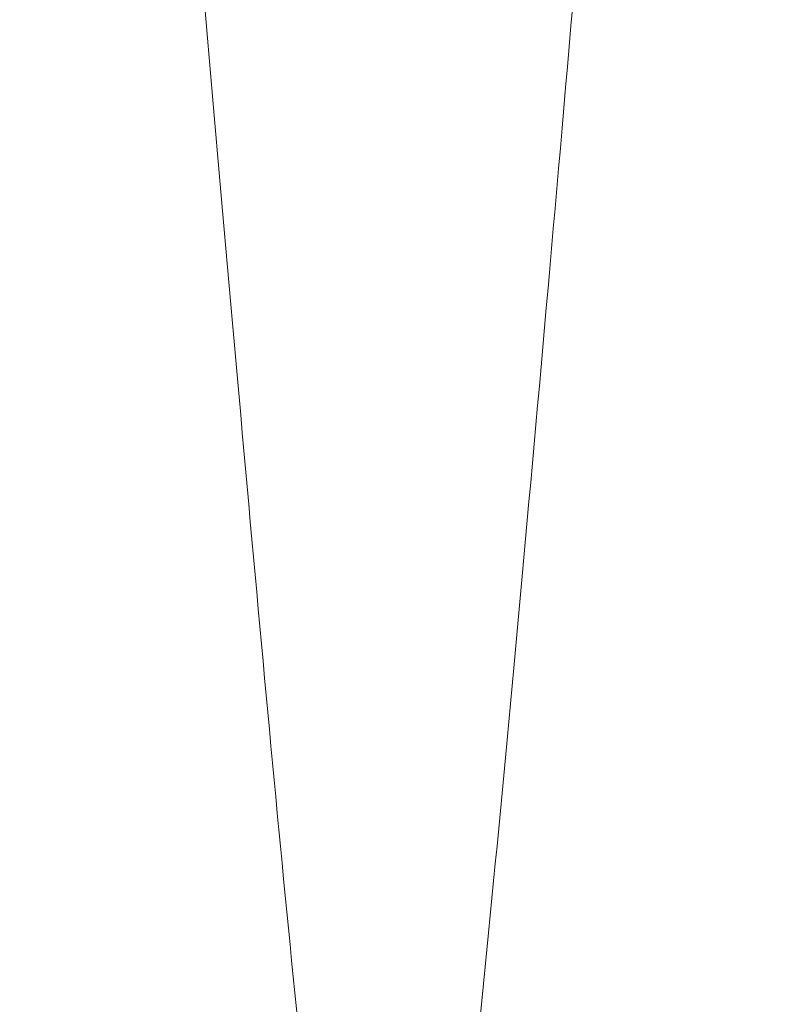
# Model space of a CAD drawing. Header units: inches. Extents: x 1 to 109, y 1 to 85.
# Tile 404 of 656: x 88.35328 to 88.35704, y 24.36478 to 24.36966. Entities that reach past the tile are written whole.
import ezdxf

# ---------------------------------------------------------------- set-up
doc = ezdxf.new("R2010")
doc.units = ezdxf.units.IN
doc.header["$MEASUREMENT"] = 0

msp = doc.modelspace()

# ---------------------------------------------------------------- linework, layer by layer
at = {"color": 7, "linetype": 'Continuous', "lineweight": 15, "ltscale": 5}
for points, knots in [([(88.3599882, 24.4341884), (88.3598986, 24.4323244), (88.3597181, 24.4285655), (88.3594325, 24.4229141), (88.3591353, 24.4172427), (88.3588274, 24.4115979), (88.3585113, 24.4060278), (88.3581957, 24.4006851), (88.3578832, 24.3956052), (88.3575763, 24.3908153), (88.3572713, 24.3862509), (88.3569703, 24.3819437), (88.3566697, 24.377841), (88.3563719, 24.3739864), (88.3560798, 24.3704217), (88.3557999, 24.3672328), (88.3555345, 24.3643985), (88.3552568, 24.3619036), (88.354972, 24.3597911), (88.3546818, 24.3580627), (88.3543886, 24.3567185), (88.3540888, 24.355744), (88.3537844, 24.3551535), (88.3534716, 24.3549517), (88.3531526, 24.35517), (88.3528301, 24.3558337), (88.3525131, 24.3569277), (88.3522039, 24.358434), (88.3519049, 24.3603286), (88.3516233, 24.3625404), (88.3513601, 24.3650231), (88.3511087, 24.3677586), (88.3508429, 24.3708143), (88.3505666, 24.3742055), (88.3502741, 24.3779971), (88.3499671, 24.3821928), (88.3496474, 24.386787), (88.3493235, 24.3916663), (88.348998, 24.3967923), (88.3486736, 24.4021218), (88.3483592, 24.4075054), (88.3480569, 24.4128874), (88.3477684, 24.4182184), (88.3474897, 24.4235658), (88.3472217, 24.4288909), (88.3470517, 24.4324318), (88.3469673, 24.4341884)], [0, 0, 0, 0, 0.0224789, 0.0453313, 0.0685062, 0.0919475, 0.1155952, 0.1393856, 0.1618887, 0.1844038, 0.2068744, 0.2292447, 0.2514602, 0.2747945, 0.2978377, 0.320536, 0.3429176, 0.3655625, 0.3885596, 0.4105181, 0.432694, 0.4550359, 0.4774899, 0.5000003, 0.523873, 0.5476785, 0.5713505, 0.5948251, 0.6180416, 0.6409433, 0.662202, 0.6833271, 0.7047784, 0.7265313, 0.74854, 0.7721069, 0.7958441, 0.8196866, 0.8435676, 0.8674198, 0.891176, 0.9134288, 0.9354857, 0.9572967, 0.9788157, 1, 1, 1, 1]), ([(88.3632434, 24.4341884), (88.3631538, 24.4323244), (88.3629733, 24.4285655), (88.3626877, 24.4229141), (88.3623905, 24.4172427), (88.3620826, 24.4115979), (88.3617666, 24.4060278), (88.3614509, 24.4006851), (88.3611384, 24.3956052), (88.3608315, 24.3908153), (88.3605265, 24.3862509), (88.3602255, 24.3819437), (88.3599249, 24.377841), (88.3596271, 24.3739864), (88.359335, 24.3704217), (88.3590551, 24.3672328), (88.3587897, 24.3643985), (88.358512, 24.3619036), (88.3582272, 24.3597911), (88.357937, 24.3580627), (88.3576438, 24.3567185), (88.357344, 24.355744), (88.3570396, 24.3551535), (88.3567268, 24.3549517), (88.3564078, 24.35517), (88.3560853, 24.3558337), (88.3557683, 24.3569277), (88.3554591, 24.358434), (88.3551601, 24.3603286), (88.3548785, 24.3625404), (88.3546153, 24.3650231), (88.3543639, 24.3677586), (88.3540981, 24.3708143), (88.3538218, 24.3742055), (88.3535293, 24.3779971), (88.3532223, 24.3821928), (88.3529026, 24.386787), (88.3525787, 24.3916663), (88.3522532, 24.3967923), (88.3519288, 24.4021218), (88.3516144, 24.4075054), (88.3513121, 24.4128874), (88.3510236, 24.4182184), (88.350745, 24.4235658), (88.3504769, 24.4288909), (88.3503069, 24.4324318), (88.3502226, 24.4341884)], [0, 0, 0, 0, 0.022479, 0.045331, 0.068506, 0.091948, 0.115595, 0.139386, 0.161889, 0.184404, 0.206874, 0.229245, 0.25146, 0.274794, 0.297838, 0.320536, 0.342918, 0.365562, 0.38856, 0.410518, 0.432694, 0.455036, 0.47749, 0.5, 0.523873, 0.547679, 0.571351, 0.594825, 0.618042, 0.640943, 0.662202, 0.683327, 0.704778, 0.726531, 0.74854, 0.772107, 0.795844, 0.819687, 0.843568, 0.86742, 0.891176, 0.913429, 0.935486, 0.957297, 0.978816, 1, 1, 1, 1])]:
    msp.add_open_spline(points, degree=3, knots=knots, dxfattribs=at)

doc.saveas('drawing.dxf')
